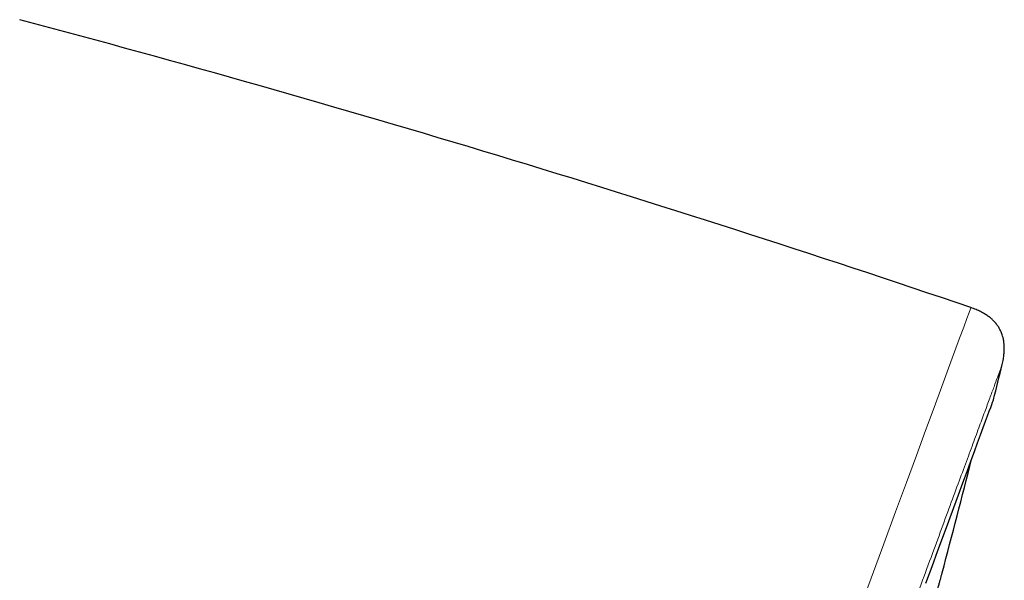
# Model space of a CAD drawing. Header units: millimetres. Extents: x 8 to 969, y 12 to 960.
# Tile 349 of 350: x 701 to 725, y 832 to 846. Entities that reach past the tile are written whole.
import ezdxf

# ---------------------------------------------------------------- set-up
doc = ezdxf.new("R2010")
doc.units = ezdxf.units.MM

msp = doc.modelspace()

# ---------------------------------------------------------------- linework, layer by layer
at = {"color": 252, "linetype": 'Continuous', "lineweight": 0, "flags": 128}
for points in [[(721.819, 830.843), (722.152, 831.745), (722.466, 832.596), (722.761, 833.395), (723.031, 834.127), (723.282, 834.807), (723.512, 835.432), (723.722, 836.002), (723.915, 836.524), (724.086, 836.987), (724.234, 837.389), (724.36, 837.73), (724.463, 838.009), (724.541, 838.222), (724.598, 838.375), (724.632, 838.466), (724.643, 838.497), (724.643, 838.497)], [(723.524, 831.638), (723.677, 832.052), (723.822, 832.448), (723.962, 832.825), (724.094, 833.183), (724.219, 833.522), (724.337, 833.842), (724.447, 834.142), (724.551, 834.422), (724.647, 834.683), (724.735, 834.923), (724.817, 835.143), (724.89, 835.342), (724.956, 835.521), (725.014, 835.679), (725.065, 835.816), (725.108, 835.932), (725.143, 836.027), (725.17, 836.101), (725.19, 836.154), (725.201, 836.186), (725.205, 836.197)]]:
    msp.add_lwpolyline(points, dxfattribs=at)
at = {"color": 7, "linetype": 'Continuous', "lineweight": 30, "flags": 128}
msp.add_lwpolyline([(723.518, 831.62), (723.671, 832.034), (723.817, 832.43), (723.956, 832.806), (724.088, 833.164), (724.213, 833.503), (724.331, 833.823), (724.441, 834.123), (724.545, 834.403), (724.641, 834.663), (724.729, 834.903), (724.81, 835.122), (724.884, 835.322), (724.95, 835.5), (725.008, 835.658), (725.058, 835.795), (725.101, 835.911), (725.136, 836.006), (725.164, 836.08), (725.183, 836.133), (725.195, 836.165), (725.199, 836.176)], dxfattribs=at)
at = {"color": 7, "linetype": 'Continuous', "lineweight": 30}
for centre, radius, start, end in [((606.02, 489.669), 368.446, 71.21885, 75.07618), ((434.039, 908.463), 300, 346.06114, 346.23394), ((725.011, 836.245), 0.2, 339.7512, 346.0611), ((433.881, 908.521), 300, 345.19732, 345.75779)]:
    msp.add_arc(centre, radius, start, end, dxfattribs=at)
for points, knots in [([(725.422, 837.075), (725.432, 837.121), (725.452, 837.208), (725.468, 837.331), (725.475, 837.44), (725.474, 837.536), (725.467, 837.625), (725.453, 837.707), (725.435, 837.78), (725.415, 837.84), (725.392, 837.897), (725.363, 837.957), (725.323, 838.026), (725.268, 838.101), (725.205, 838.171), (725.136, 838.234), (725.064, 838.29), (724.98, 838.345), (724.882, 838.399), (724.769, 838.451), (724.686, 838.481), (724.643, 838.497)], [0, 0, 0, 0, 0.077508, 0.145423, 0.204947, 0.257124, 0.302823, 0.351837, 0.392764, 0.426267, 0.456332, 0.492747, 0.536161, 0.586983, 0.646044, 0.69064, 0.739998, 0.794791, 0.855777, 0.92385, 1, 1, 1, 1]), ([(723.683, 830.986), (723.685, 830.993), (723.7, 831.048), (723.726, 831.145), (723.761, 831.273), (723.793, 831.391), (723.822, 831.498), (723.847, 831.592), (723.87, 831.674), (723.888, 831.743), (723.903, 831.798), (723.914, 831.839), (723.921, 831.865), (723.925, 831.876), (723.924, 831.874), (723.924, 831.874)], [0, 0, 0, 0, 0.014038, 0.100059, 0.186087, 0.274629, 0.363173, 0.449023, 0.534878, 0.62324, 0.711604, 0.797224, 0.88284, 0.970949, 1, 1, 1, 1])]:
    msp.add_open_spline(points, degree=3, knots=knots, dxfattribs=at)
at = {"color": 252, "linetype": 'Continuous', "lineweight": 0}
msp.add_open_spline([(725.422, 837.075), (725.42, 837.069), (725.415, 837.058), (725.38, 836.962), (725.324, 836.809), (725.245, 836.595), (725.144, 836.322), (725.022, 835.991), (724.88, 835.606), (724.717, 835.163), (724.532, 834.662), (724.325, 834.103), (724.097, 833.484), (723.849, 832.81), (723.581, 832.083), (723.295, 831.309), (722.993, 830.491), (722.676, 829.63), (722.341, 828.724), (721.989, 827.769), (721.619, 826.765), (721.231, 825.713), (720.828, 824.622), (720.412, 823.494), (719.985, 822.337), (719.549, 821.155), (719.105, 819.951), (718.65, 818.719), (718.184, 817.454), (717.706, 816.159), (717.218, 814.835), (716.722, 813.493), (716.221, 812.134), (715.718, 810.771), (715.215, 809.405), (714.711, 808.04), (714.206, 806.67), (713.696, 805.289), (713.184, 803.9), (712.669, 802.505), (712.157, 801.115), (711.647, 799.734), (711.144, 798.371), (710.649, 797.03), (710.163, 795.712), (709.684, 794.412), (709.209, 793.125), (708.74, 791.853), (708.277, 790.6), (707.825, 789.375), (707.385, 788.18), (706.959, 787.026), (706.549, 785.913), (706.154, 784.843), (705.773, 783.812), (705.405, 782.814), (705.051, 781.853), (704.711, 780.932), (704.389, 780.058), (704.084, 779.233), (703.8, 778.462), (703.536, 777.748), (703.293, 777.089), (703.069, 776.482), (702.864, 775.926), (702.679, 775.423), (702.513, 774.974), (702.369, 774.584), (702.247, 774.253), (702.148, 773.984), (702.071, 773.776), (702.017, 773.629), (701.983, 773.537), (701.979, 773.525), (701.977, 773.52)], degree=3, knots=[0, 0, 0, 0, 0.014, 0.028, 0.042, 0.056, 0.0699999, 0.08375, 0.0975, 0.11125, 0.125, 0.139, 0.153, 0.167, 0.1809999, 0.1949999, 0.2087499, 0.2225, 0.23625, 0.25, 0.264, 0.278, 0.292, 0.306, 0.3199999, 0.33375, 0.3475, 0.36125, 0.375, 0.389, 0.4029999, 0.4169999, 0.4309999, 0.4449999, 0.4587499, 0.4725, 0.48625, 0.5, 0.5139999, 0.5279999, 0.542, 0.556, 0.5699999, 0.5837499, 0.5974999, 0.61125, 0.625, 0.639, 0.653, 0.6669999, 0.6809999, 0.6949999, 0.7087499, 0.7225, 0.73625, 0.75, 0.764, 0.778, 0.7919999, 0.8059999, 0.8199999, 0.8337499, 0.8475, 0.8612499, 0.875, 0.889, 0.903, 0.9169999, 0.9309999, 0.9449999, 0.9587499, 0.9724999, 0.98625, 1, 1, 1, 1], dxfattribs=at)

doc.saveas('drawing.dxf')
